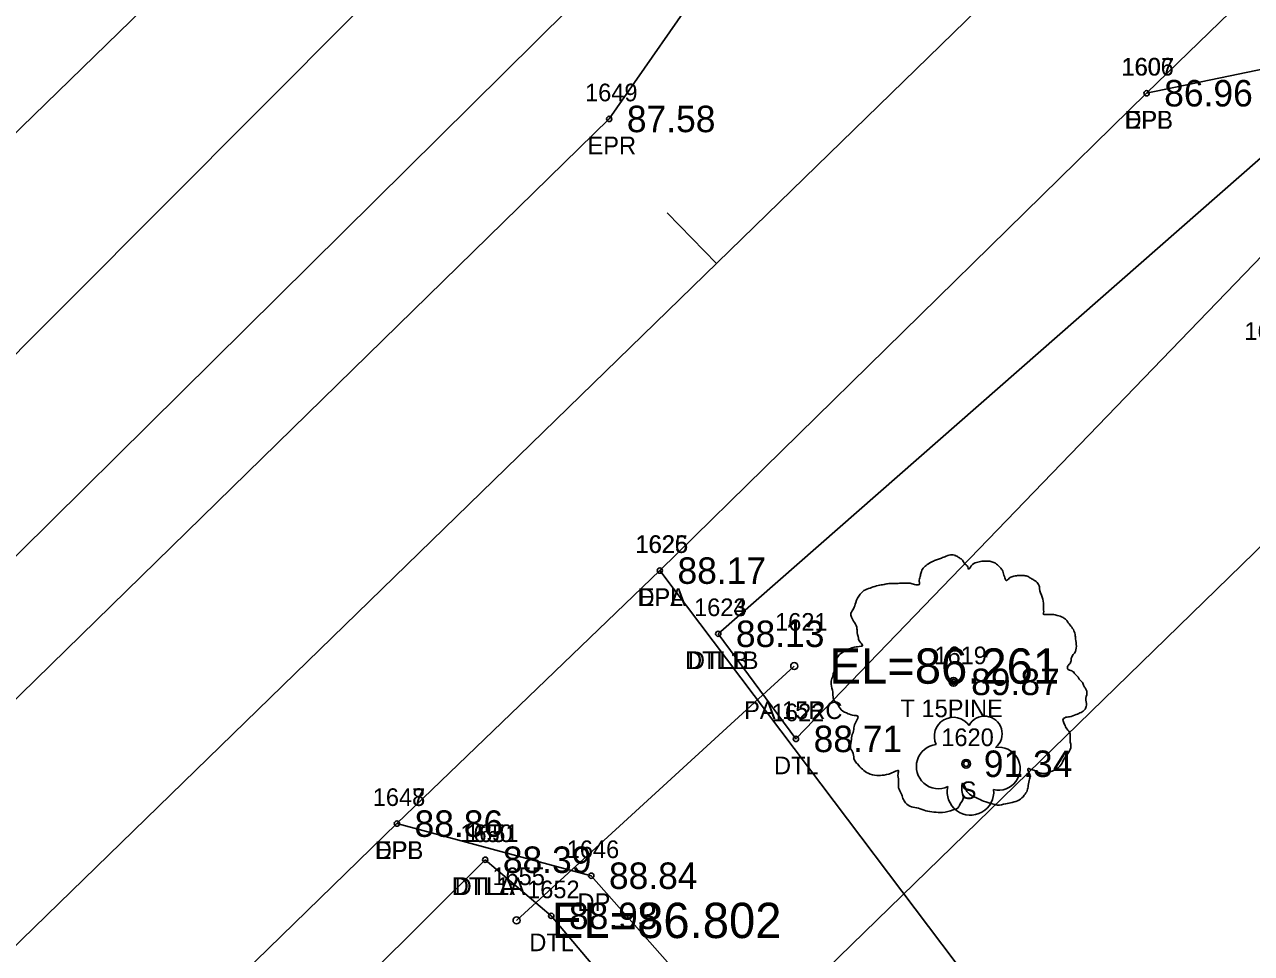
# Model space of a CAD drawing. Extents: x 2500794 to 2511032, y 910653 to 917533.
# Drawn here: x 2504774.7 to 2504844.2, y 912475 to 912527.6 of the extents above; entities that cross this region are included whole.
import ezdxf

# ---------------------------------------------------------------- set-up
doc = ezdxf.new("R2010")
doc.units = 0
for name, color, linetype in [('RD_EX_DR_Pipe', 7, 'Continuous'), ('RD_EX_DR_Pipe_txCode', 7, 'Continuous'), ('RD_EX_Driveway', 7, 'Continuous'), ('RD_EX_Driveway_txCode', 7, 'Continuous'), ('RD_EX_DV_Prop', 7, 'Continuous'), ('RD_EX_H2O_txCode', 7, 'Continuous'), ('RD_EX_Road', 7, 'Continuous'), ('RD_EX_Road_txCode', 7, 'Continuous'), ('RD_EX_RW', 7, 'Continuous'), ('RD_EX_TX_Driveway_ELEV', 7, 'Continuous'), ('RD_EX_TX_H2O_ELEV', 7, 'Continuous'), ('RD_EX_TX_Road_ELEV', 7, 'Continuous'), ('RD_EX_TX_VEG_ELEV', 7, 'Continuous'), ('RD_EX_VEG', 7, 'Continuous'), ('RD_EX_VEG_txCode', 7, 'Continuous'), ('RD_HC_Cl', 7, 'Continuous'), ('RD_HC_Data_Tic', 7, 'Continuous'), ('RD_SMD_Locator', 7, 'Continuous'), ('RD_TX_Pipe_ElevEX', 7, 'Continuous')]:
    doc.layers.add(name, color=color, linetype=linetype)

msp = doc.modelspace()

# ---------------------------------------------------------------- linework, layer by layer
at = {"layer": 'RD_EX_DR_Pipe'}
msp.add_line((2504818.319, 912491.248), (2504802.583, 912476.838), dxfattribs=at)
at = {"layer": 'RD_EX_Driveway'}
for points in [[(2504858.984, 912543.75), (2504859.029, 912538.328), (2504862.415, 912533.12), (2504869.768, 912526.71), (2504861.854, 912519.624), (2504853.965, 912524.059), (2504846.572, 912525.423), (2504838.286, 912523.698)], [(2504810.704, 912496.654), (2504835.044, 912464.414), (2504826.429, 912457.175), (2504806.818, 912479.369), (2504795.802, 912482.321)]]:
    msp.add_lwpolyline(points, dxfattribs=at)
at = {"layer": 'RD_EX_DV_Prop'}
msp.add_line((2503534.53, 911315.651), (2505206.654, 912942.114), dxfattribs=at)
at = {"layer": 'RD_EX_H2O_txCode'}
msp.add_line((2504849.048, 912523.81), (2504814.012, 912493.075), dxfattribs=at)
for points in [[(2504812.849, 912535.721), (2504808.992, 912539.106), (2504804.342, 912539.175), (2504722.732, 912457.31), (2504645.042, 912380.149), (2504576.429, 912313.301), (2504525.715, 912261.889)], [(2504812.849, 912535.721), (2504728.647, 912452.415), (2504650.252, 912376.328), (2504581.438, 912309.057), (2504529.79, 912258.676)], [(2504849.048, 912523.81), (2504851.627, 912521.534), (2504818.417, 912487.12), (2504814.012, 912493.075)], [(2504800.806, 912480.276), (2504750.663, 912430.459), (2504704.437, 912384.367), (2504708.299, 912378.983)], [(2504800.806, 912480.276), (2504804.552, 912477.095), (2504811.074, 912469.349), (2504804.829, 912465.241), (2504757.76, 912423.62), (2504708.299, 912378.983)]]:
    msp.add_lwpolyline(points, dxfattribs=at)
at = {"layer": 'RD_EX_Road'}
for points in [[(2505356.25, 913055.365), (2505297.357, 912998.586), (2505254.445, 912956.437), (2505177.061, 912881.208), (2505102.214, 912808.725), (2505026.721, 912735.203), (2504956.065, 912666.213), (2504882.829, 912595.14), (2504825.456, 912547.523), (2504807.834, 912522.241), (2504732.551, 912448.686), (2504654.064, 912372.588), (2504585.104, 912305.446), (2504533.513, 912254.977)], [(2505370.603, 913041.775), (2505311.868, 912984.114), (2505268.008, 912941.433), (2505190.916, 912867.207), (2505116.283, 912794.427), (2505039.137, 912719.026), (2504973.125, 912654.769), (2504957.318, 912639.487), (2504897.436, 912581.224), (2504858.984, 912543.75), (2504838.286, 912523.698), (2504810.704, 912496.654), (2504795.802, 912482.321), (2504747.074, 912434.903), (2504696.605, 912386.172), (2504686.806, 912376.673), (2504668.39, 912358.371), (2504598.363, 912290.291), (2504547.084, 912240.341)]]:
    msp.add_lwpolyline(points, dxfattribs=at)
at = {"layer": 'RD_EX_RW'}
for p, q in [((2504517.342, 912271.626), (2505206.657, 912942.117)), ((2503981.182, 911658.034), (2505252.676, 912894.806))]:
    msp.add_line(p, q, dxfattribs=at)
at = {"layer": 'RD_EX_VEG'}
for centre, radius in [((2504827.347, 912490.352), 0.25), ((2504827.335, 912490.333), 0.0001), ((2504828.062, 912485.712), 0.25)]:
    msp.add_circle(centre, radius, dxfattribs=at)
for centre, radius, start, end in [((2504827.341, 912487.26), 1.084, 34.97629, 204.75602), ((2504829.107, 912487.414), 0.995, 308.76261, 152.04674), ((2504826.498, 912485.557), 1.257, 96.45179, 294.73401), ((2504829.902, 912485.433), 1.218, 256.56668, 98.10463), ((2504828.308, 912484.116), 1.318, 166.88266, 5.75893)]:
    msp.add_arc(centre, radius, start, end, dxfattribs=at)
for points in [[(2504827.479, 912497.519), (2504827.179, 912497.544), (2504826.854, 912497.444), (2504826.604, 912497.344), (2504826.38, 912497.269), (2504826.155, 912497.169), (2504825.855, 912496.994), (2504825.63, 912496.794), (2504825.505, 912496.544), (2504825.455, 912496.319), (2504825.405, 912496.045), (2504825.405, 912495.87), (2504825.28, 912495.845), (2504825.13, 912495.87), (2504824.88, 912495.945), (2504824.63, 912495.945), (2504824.38, 912495.945), (2504824.031, 912495.92), (2504823.681, 912495.92), (2504823.406, 912495.87), (2504823.081, 912495.82), (2504822.706, 912495.695), (2504822.356, 912495.57), (2504822.056, 912495.32), (2504821.807, 912494.845), (2504821.682, 912494.495), (2504821.532, 912494.245), (2504821.682, 912493.796), (2504821.857, 912493.446), (2504821.881, 912493.246), (2504821.956, 912492.821), (2504822.056, 912492.596), (2504822.181, 912492.396), (2504822.106, 912492.371), (2504821.732, 912492.321), (2504821.432, 912492.221), (2504821.007, 912491.996), (2504820.782, 912491.771), (2504820.682, 912491.447), (2504820.657, 912491.097), (2504820.557, 912490.897), (2504820.482, 912490.622), (2504820.457, 912490.547), (2504820.407, 912490.222), (2504820.507, 912489.772), (2504820.532, 912489.422), (2504820.657, 912489.198), (2504820.807, 912489.023), (2504820.982, 912488.773), (2504821.382, 912488.548), (2504821.707, 912488.448), (2504821.906, 912488.423), (2504821.732, 912487.923), (2504821.682, 912487.573), (2504821.557, 912487.173), (2504821.557, 912487.099), (2504821.507, 912486.624), (2504821.657, 912486.299), (2504821.732, 912485.924), (2504821.906, 912485.699), (2504822.181, 912485.399), (2504822.506, 912485.174), (2504823.006, 912485.049), (2504823.406, 912485.074), (2504823.981, 912485.249), (2504824.23, 912485.324), (2504824.205, 912485.149), (2504824.23, 912484.774), (2504824.23, 912484.35), (2504824.38, 912484.025), (2504824.48, 912483.75), (2504824.63, 912483.5), (2504824.955, 912483.275), (2504825.355, 912483.2), (2504825.78, 912483.05), (2504826.23, 912482.975), (2504826.729, 912482.95), (2504827.329, 912483.1), (2504827.604, 912483.225), (2504827.704, 912483.4), (2504827.904, 912483.775), (2504827.854, 912484), (2504827.879, 912484.6), (2504827.979, 912484.425), (2504828.154, 912484.075), (2504828.654, 912483.775), (2504829.053, 912483.6), (2504829.528, 912483.45), (2504829.828, 912483.375), (2504830.303, 912483.45), (2504830.678, 912483.525), (2504831.052, 912483.65), (2504831.352, 912483.925), (2504831.527, 912484.2), (2504831.577, 912484.475), (2504831.652, 912484.849), (2504831.702, 912485.024)], [(2504831.702, 912485.024), (2504831.627, 912485.199), (2504831.577, 912485.449), (2504831.652, 912485.424), (2504831.827, 912485.374), (2504832.102, 912485.249), (2504832.327, 912485.174), (2504832.652, 912485.199), (2504832.927, 912485.299), (2504833.376, 912485.574), (2504833.651, 912486.049), (2504833.926, 912486.449), (2504834.001, 912486.774), (2504833.951, 912486.999), (2504833.926, 912487.498), (2504833.726, 912487.748), (2504833.676, 912487.873), (2504833.576, 912488.273), (2504833.651, 912488.323), (2504833.926, 912488.373), (2504834.301, 912488.498), (2504834.576, 912488.623), (2504834.801, 912488.798), (2504834.876, 912489.023), (2504834.851, 912489.422), (2504834.901, 912489.822), (2504834.826, 912489.972), (2504834.726, 912490.122), (2504834.651, 912490.322), (2504834.501, 912490.472), (2504834.401, 912490.622), (2504834.301, 912490.722), (2504834.176, 912490.872), (2504834.001, 912490.997), (2504833.851, 912491.047), (2504833.801, 912491.197), (2504833.951, 912491.397), (2504834.001, 912491.497), (2504834.026, 912491.721), (2504834.251, 912492.071), (2504834.301, 912492.471), (2504834.251, 912492.896), (2504834.201, 912493.171), (2504834.051, 912493.446), (2504833.851, 912493.696), (2504833.726, 912493.871), (2504833.551, 912493.995), (2504833.227, 912494.12), (2504832.977, 912494.17), (2504832.627, 912494.17), (2504832.427, 912494.22), (2504832.452, 912494.27), (2504832.452, 912494.42), (2504832.452, 912494.695), (2504832.377, 912495.145), (2504832.227, 912495.645), (2504832.227, 912495.67), (2504832.127, 912495.92), (2504831.902, 912496.12), (2504831.727, 912496.219), (2504831.527, 912496.344), (2504831.277, 912496.369), (2504830.978, 912496.369), (2504830.703, 912496.319), (2504830.503, 912496.219), (2504830.328, 912496.095), (2504830.253, 912496.244), (2504830.153, 912496.544), (2504830.103, 912496.694), (2504829.953, 912496.869), (2504829.728, 912497.069), (2504829.278, 912497.194), (2504828.654, 912497.119), (2504828.354, 912496.919), (2504828.204, 912496.744), (2504828.154, 912496.869), (2504827.954, 912497.069), (2504827.854, 912497.244), (2504827.679, 912497.369), (2504827.529, 912497.469), (2504827.429, 912497.519)]]:
    msp.add_spline(points, degree=3, dxfattribs=at)
at = {"layer": 'RD_HC_Cl'}
msp.add_line((2504540.352, 912247.971), (2505598.786, 913277.501), dxfattribs=at)
at = {"layer": 'RD_HC_Data_Tic'}
msp.add_line((2504813.907, 912514.056), (2504811.118, 912516.923), dxfattribs=at)
at = {"layer": 'RD_SMD_Locator'}
for centre, radius in [((2504838.286, 912523.698), 0.15), ((2504838.286, 912523.698), 0.15), ((2504807.834, 912522.241), 0.15), ((2504810.704, 912496.654), 0.15), ((2504810.704, 912496.654), 0.15), ((2504814.012, 912493.075), 0.15), ((2504814.012, 912493.075), 0.15), ((2504818.319, 912491.248), 0.2), ((2504827.347, 912490.352), 0.15), ((2504818.417, 912487.12), 0.15), ((2504828.062, 912485.712), 0.15), ((2504795.802, 912482.321), 0.15), ((2504795.802, 912482.321), 0.15), ((2504800.806, 912480.276), 0.15), ((2504800.806, 912480.276), 0.15), ((2504806.818, 912479.369), 0.15), ((2504804.552, 912477.095), 0.15), ((2504802.583, 912476.838), 0.2)]:
    msp.add_circle(centre, radius, dxfattribs=at)

# ---------------------------------------------------------------- texts
at = {"layer": 'RD_EX_DR_Pipe_txCode'}
for s, p in [('1621', (2504817.233, 912493.248)), ('PA 15RC', (2504815.477, 912488.248)), ('1655', (2504801.213, 912478.838))]:
    msp.add_text(s, height=1, dxfattribs=at).set_placement(p)
at = {"layer": 'RD_EX_Driveway_txCode'}
for s, p in [('1606', (2504836.853, 912524.698)), ('DPB', (2504837.034, 912521.698)), ('1626', (2504809.31, 912497.654)), ('DPA', (2504809.436, 912494.654)), ('1647', (2504794.432, 912483.321)), ('DPB', (2504794.55, 912480.321)), ('1646', (2504805.424, 912480.369)), ('DP', (2504806.038, 912477.369))]:
    msp.add_text(s, height=1, dxfattribs=at).set_placement(p)
at = {"layer": 'RD_EX_H2O_txCode'}
for s, p in [('1623', (2504812.642, 912494.075)), ('1624', (2504812.642, 912494.075)), ('DTL1B', (2504812.13, 912491.075)), ('DTLB', (2504812.295, 912491.075)), ('1622', (2504817.047, 912488.12)), ('DTL', (2504817.173, 912485.12)), ('1650', (2504799.396, 912481.276)), ('1651', (2504799.719, 912481.276)), ('DTL1A', (2504798.908, 912478.276)), ('DTLA', (2504799.074, 912478.276)), ('1652', (2504803.181, 912478.095)), ('DTL', (2504803.307, 912475.095))]:
    msp.add_text(s, height=1, dxfattribs=at).set_placement(p)
at = {"layer": 'RD_EX_Road_txCode'}
for s, p in [('1607', (2504836.877, 912524.698)), ('1649', (2504806.464, 912523.241)), ('EPL', (2504837.082, 912521.698)), ('EPR', (2504806.605, 912520.241)), ('1625', (2504809.334, 912497.654)), ('EPL', (2504809.499, 912494.654)), ('1648', (2504794.432, 912483.321)), ('EPL', (2504794.597, 912480.321))]:
    msp.add_text(s, height=1, dxfattribs=at).set_placement(p)
at = {"layer": 'RD_EX_TX_Driveway_ELEV'}
for s, p in [('86.96', (2504839.286, 912522.948)), ('88.17', (2504811.704, 912495.904)), ('88.86', (2504796.802, 912481.571)), ('88.84', (2504807.818, 912478.619))]:
    msp.add_text(s, height=1.5, dxfattribs=at).set_placement(p)
at = {"layer": 'RD_EX_TX_H2O_ELEV'}
for s, p in [('88.13', (2504815.012, 912492.325)), ('88.13', (2504815.012, 912492.325)), ('88.71', (2504819.417, 912486.37)), ('88.39', (2504801.806, 912479.526)), ('88.39', (2504801.806, 912479.526)), ('88.93', (2504805.552, 912476.345))]:
    msp.add_text(s, height=1.5, dxfattribs=at).set_placement(p)
at = {"layer": 'RD_EX_TX_Road_ELEV'}
for s, p in [('86.96', (2504839.286, 912522.948)), ('87.58', (2504808.834, 912521.491)), ('88.17', (2504811.704, 912495.904)), ('88.86', (2504796.802, 912481.571))]:
    msp.add_text(s, height=1.5, dxfattribs=at).set_placement(p)
at = {"layer": 'RD_EX_TX_VEG_ELEV'}
for s, p in [('89.87', (2504828.347, 912489.602)), ('91.34', (2504829.062, 912484.962))]:
    msp.add_text(s, height=1.5, dxfattribs=at).set_placement(p)
at = {"layer": 'RD_EX_VEG_txCode'}
for s, p in [('1616', (2504843.828, 912509.724)), ('1619', (2504826.26, 912491.352)), ('T 15PINE', (2504824.343, 912488.352)), ('1620', (2504826.653, 912486.712)), ('S', (2504827.755, 912483.712))]:
    msp.add_text(s, height=1, dxfattribs=at).set_placement(p)
at = {"layer": 'RD_TX_Pipe_ElevEX'}
for s, p in [('EL=86.261', (2504820.319, 912490.248)), ('EL=86.802', (2504804.583, 912475.838))]:
    msp.add_text(s, height=2, dxfattribs=at).set_placement(p)

doc.saveas('drawing.dxf')
